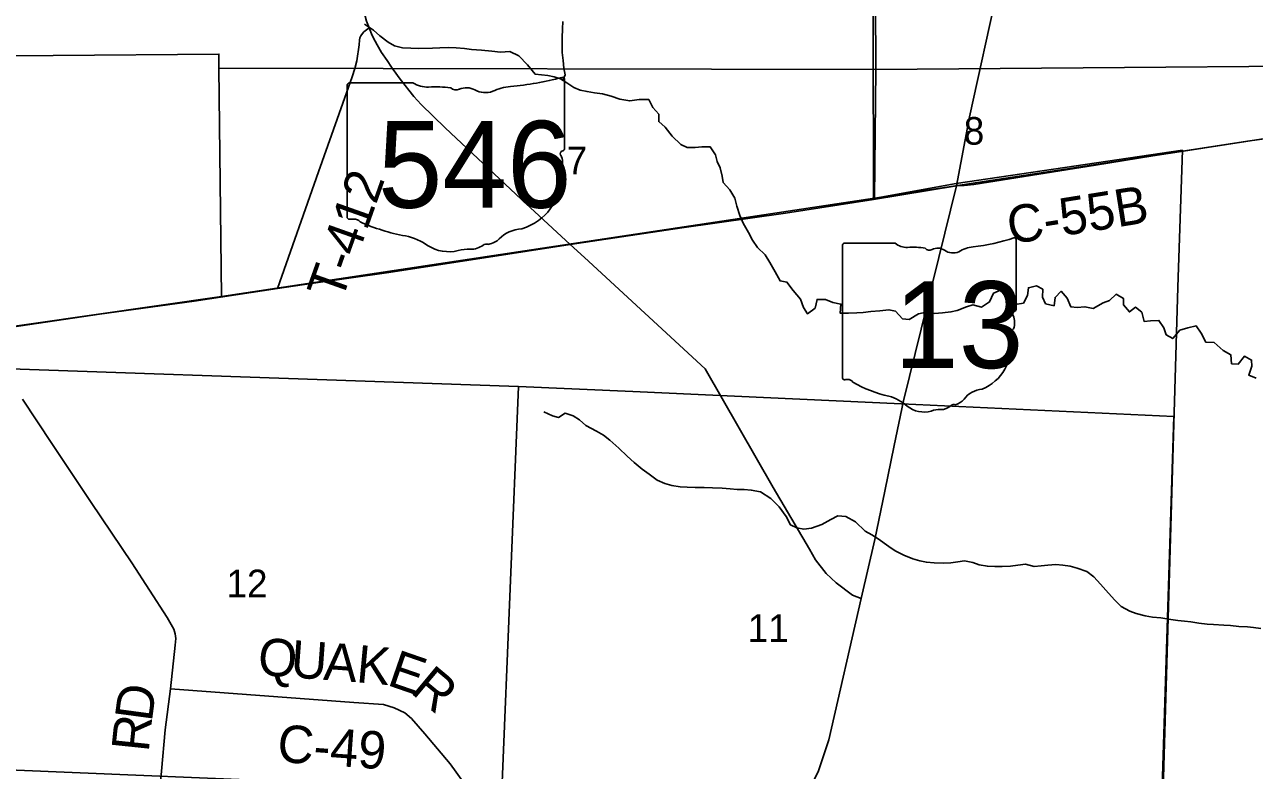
# Model space of a CAD drawing. Extents: x 1759416 to 2214760, y 252598 to 1116833.
# Drawn here: x 1948521 to 1958374, y 917809 to 923785 of the extents above; entities that cross this region are included whole.
import ezdxf

# ---------------------------------------------------------------- set-up
doc = ezdxf.new("R2010")
doc.units = 0
for name, color, linetype in [('GM_X_County_Road', 7, 'Continuous'), ('GM_X_County_Road_Text', 7, 'Continuous'), ('GM_X_Minor_River', 7, 'Continuous'), ('GM_X_Section', 7, 'Continuous'), ('GM_X_Section_Text', 7, 'Continuous'), ('GM_X_State_Location', 7, 'Continuous'), ('GM_X_State_Route', 7, 'Continuous'), ('GM_X_State_Shield', 7, 'Continuous'), ('GM_X_Township', 7, 'Continuous'), ('GM_X_Township_Road', 7, 'Continuous'), ('GM_X_Township_Road_Text', 7, 'Continuous')]:
    doc.layers.add(name, color=color, linetype=linetype)

msp = doc.modelspace()

# ---------------------------------------------------------------- linework, layer by layer
at = {"layer": 'GM_X_County_Road'}
for points in [[(1957561.3, 922732.1), (1957797.3, 922770.6), (1958336.8, 922852.7), (1959056.6, 922951.7)], [(1955987.8, 922491.5), (1956048.4, 922495.8), (1956126.1, 922502.6), (1957101.2, 922657.1), (1957561.3, 922732.1)], [(1952198.2, 917489.5), (1951929.1, 917861.4), (1951728.4, 918101.2), (1951620.1, 918225.2), (1951566, 918269.1), (1951481.8, 918310.9), (1951395.7, 918336.6), (1951157.7, 918351.9), (1949689.2, 918461.4), (1949728.2, 918812.2), (1949732.1, 918866.3), (1949728, 918902.4), (1949715.9, 918940.5), (1949663.6, 919032.5), (1949380.3, 919470.5), (1949054.9, 919956.5), (1948739.6, 920428.5), (1948504.5, 920784.5)]]:
    msp.add_lwpolyline(points, dxfattribs=at)
at = {"layer": 'GM_X_Minor_River'}
for points in [[(1955743.7, 921480.2), (1955683.6, 921468.2), (1955607.4, 921422), (1955555.4, 921426.1), (1955497.3, 921488.2), (1955445.3, 921500.3), (1955373.2, 921492.3), (1955301, 921486.3), (1955239, 921478.3), (1955188.9, 921474.3), (1955120.8, 921472.3), (1955054.7, 921472.3), (1955060.8, 921544.5), (1954996.7, 921556.5), (1954938.6, 921582.6), (1954870.5, 921582.6), (1954854.5, 921512.4), (1954794.4, 921466.3), (1954760.3, 921516.5), (1954736.3, 921584.7), (1954678.3, 921654.9), (1954628.3, 921721.1), (1954574.2, 921731.1), (1954534.2, 921803.3), (1954490.2, 921879.5), (1954454.1, 921939.7), (1954392.1, 921997.9), (1954352.1, 922056), (1954320.1, 922118.2), (1954278, 922192.4), (1954252, 922254.6), (1954228.1, 922328.8), (1954212.1, 922393), (1954172.1, 922461.2), (1954118, 922519.4), (1954110, 922569.5), (1954094, 922635.7), (1954070, 922687.8), (1954056.1, 922742), (1954014, 922804.2), (1953945.9, 922806.2), (1953893.9, 922800.2), (1953827.8, 922800.2), (1953777.7, 922824.3), (1953709.7, 922890.5), (1953653.6, 922962.7), (1953601.6, 923006.8), (1953601.6, 923067), (1953553.6, 923119.1), (1953521.6, 923185.3), (1953443.5, 923185.3), (1953369.4, 923173.3), (1953289.3, 923187.4), (1953221.2, 923211.5), (1953151.1, 923229.5), (1953087, 923237.6), (1953026.9, 923247.6), (1952970.9, 923259.6), (1952920.8, 923279.7), (1952864.8, 923317.8), (1952814.7, 923349.9), (1952764.6, 923366), (1952712.6, 923376), (1952662.5, 923382), (1952610.5, 923388.1), (1952550.4, 923462.3), (1952480.4, 923534.5), (1952408.3, 923568.6), (1952334.2, 923564.6), (1952264.1, 923572.6), (1952180, 923578.7), (1952101.9, 923584.7), (1952043.8, 923592.7), (1951977.7, 923598.8), (1951915.6, 923600.8), (1951847.5, 923598.8), (1951789.5, 923596.8), (1951677.3, 923592.8), (1951615.2, 923594.8), (1951547.1, 923598.8), (1951483.1, 923614.9), (1951433, 923643), (1951366.9, 923695.2), (1951314.9, 923739.3), (1951242.8, 923787.4)], [(1952832.6, 923338.5), (1952850.8, 923382), (1952840.8, 923434.2), (1952836.8, 923496.3), (1952828.8, 923560.5), (1952828.9, 923628.7), (1952826.9, 923678.8), (1952830.9, 923751), (1952833, 923809.2)], [(1958387, 920950.2), (1958329, 920976.2), (1958353, 921046.4), (1958351.1, 921096.6), (1958295, 921128.7), (1958244.9, 921064.5), (1958190.8, 921066.5), (1958184.9, 921138.7), (1958124.8, 921172.8), (1958052.7, 921237), (1957984.6, 921241.1), (1957946.6, 921311.3), (1957906.6, 921371.4), (1957840.5, 921355.4), (1957776.4, 921335.4), (1957720.3, 921269.2), (1957668.2, 921299.3), (1957648.2, 921355.4), (1957608.2, 921413.6), (1957540.1, 921411.6), (1957490, 921405.6), (1957472.1, 921479.8), (1957422, 921519.9), (1957371.9, 921481.8), (1957323.9, 921538), (1957323.9, 921590.2), (1957265.9, 921624.3), (1957211.8, 921574.1), (1957161.7, 921556.1), (1957081.5, 921510), (1957015.5, 921524), (1956953.4, 921518), (1956903.3, 921522.1), (1956873.3, 921592.3), (1956825.3, 921648.4), (1956777.2, 921598.3), (1956769.1, 921532.1), (1956701, 921548.2), (1956677, 921600.3), (1956679.1, 921664.5), (1956627, 921690.6), (1956562.9, 921676.5), (1956554.9, 921614.4), (1956522.8, 921552.2), (1956456.7, 921542.2), (1956458.7, 921606.4), (1956402.7, 921638.5), (1956340.6, 921656.5), (1956284.5, 921632.5), (1956252.4, 921562.3), (1956188.3, 921520.2), (1956118.2, 921538.3), (1956066.1, 921522.2), (1955992, 921494.2), (1955941.9, 921482.1), (1955873.8, 921474.1), (1955811.8, 921470.1), (1955743.7, 921480.2)], [(1952749.1, 920648.4), (1952681, 920682.5)], [(1958426, 918946.6), (1958367.9, 918952.7), (1958317.8, 918958.7), (1958249.7, 918962.7), (1958181.6, 918968.7), (1958129.6, 918972.8), (1958045.4, 918978.8), (1957995.4, 918980.8), (1957929.3, 918988.8), (1957865.2, 918998.9), (1957815.1, 919004.9), (1957759.1, 919010.9), (1957703, 919019), (1957622.9, 919031), (1957556.8, 919037), (1957498.7, 919047.1), (1957426.6, 919065.2), (1957374.6, 919083.2), (1957306.5, 919121.3), (1957252.5, 919175.5), (1957182.4, 919251.7), (1957140.4, 919301.9), (1957088.3, 919360), (1957032.3, 919402.2), (1956954.2, 919430.3), (1956898.1, 919444.3), (1956840, 919452.3), (1956784, 919458.4), (1956719.9, 919454.4), (1956665.8, 919448.4), (1956609.7, 919442.4), (1956539.6, 919460.4), (1956477.5, 919452.4), (1956419.4, 919444.4), (1956353.3, 919442.4), (1956293.3, 919442.4), (1956235.2, 919444.4), (1956169.1, 919456.5), (1956117, 919474.5), (1956051, 919486.6), (1955998.9, 919480.6), (1955940.8, 919472.6), (1955880.7, 919468.6), (1955808.6, 919470.6), (1955746.5, 919476.6), (1955694.5, 919488.7), (1955638.4, 919504.7), (1955566.3, 919532.8), (1955496.2, 919568.9), (1955444.2, 919603), (1955358.1, 919665.2), (1955308.1, 919695.3), (1955254, 919725.4), (1955177.9, 919801.6), (1955099.9, 919843.8), (1955035.8, 919847.8), (1954979.7, 919819.7), (1954907.5, 919777.6), (1954825.4, 919749.6), (1954763.3, 919741.6), (1954707.3, 919751.6), (1954657.2, 919775.7), (1954621.2, 919843.9), (1954567.2, 919920.1), (1954499.1, 919986.3), (1954417, 920040.4), (1954342.9, 920054.5), (1954284.9, 920058.5), (1954228.8, 920060.5), (1954172.7, 920064.6), (1954108.6, 920070.6), (1954032.5, 920072.6), (1953966.4, 920074.6), (1953894.3, 920076.6), (1953828.2, 920078.7), (1953774.2, 920080.7), (1953706.1, 920090.7), (1953650, 920106.8), (1953588, 920134.9), (1953525.9, 920183), (1953467.8, 920221.1), (1953403.8, 920275.3), (1953347.7, 920327.4), (1953281.7, 920389.6), (1953209.6, 920453.8), (1953157.6, 920495.9), (1953101.5, 920528), (1953017.4, 920572.2), (1952967.4, 920618.3), (1952915.3, 920648.4), (1952851.3, 920670.5), (1952799.2, 920636.4), (1952749.1, 920648.4)]]:
    msp.add_lwpolyline(points, dxfattribs=at)
at = {"layer": 'GM_X_Section'}
for points in [[(1955313, 928882.6), (1960616.8, 928934.9), (1960653.2, 923467.2), (1955341.3, 923424.8)], [(1944765.8, 923506), (1950077.6, 923548.4), (1950077.5, 923434.4), (1950098.3, 921605.8), (1946524.8, 921094.1), (1945038.2, 920887), (1944790.1, 920851.1)], [(1955341.3, 923424.8), (1960653.2, 923467.2), (1960655, 923213.2), (1960526.6, 923192.8), (1957805.7, 922770.9), (1955330.6, 922394.5)], [(1950077.5, 923434.4), (1955341.3, 923424.8), (1955330.6, 922394.5), (1952527.4, 921971), (1950098.3, 921605.8)], [(1947099, 921071.6), (1952476.7, 920885.9), (1952344.4, 917647), (1946986.8, 917870.7)], [(1952476.7, 920885.9), (1953393.8, 920843.8), (1955545.7, 920744.6), (1957728.3, 920644.3), (1957626.5, 917421.1), (1957626.1, 917405.3), (1952344.4, 917647)]]:
    msp.add_lwpolyline(points, close=True, dxfattribs=at)
at = {"layer": 'GM_X_State_Route'}
for points in [[(1955488.1, 920410.9), (1955563.2, 920768.8), (1955987.8, 922491.5), (1956091.2, 923044.5), (1956316.9, 924078.8), (1956905.3, 926686.2), (1956941.6, 926829.7), (1957145.2, 927707.3), (1957317.6, 928462.6), (1957351.1, 928584), (1957374.6, 928660.8), (1957477.2, 928896.9)], [(1951459.4, 923443.8), (1951425.2, 923495.9), (1951380.7, 923561.2), (1951345.4, 923621.5), (1951328.7, 923653), (1951306.6, 923698.4), (1951280.4, 923758.4), (1951261.2, 923813.2), (1951244.5, 923874.4), (1951234.1, 923925.5), (1951228.7, 923960.6), (1951224.6, 923990.5), (1951221.1, 924030.9), (1951217.3, 924079.8), (1951214.2, 924129.6), (1951214.5, 924164.9), (1951211.6, 924247.6), (1951210.5, 924287)], [(1954808.4, 919582.2), (1954519.4, 920076.2), (1953973.2, 921026.9), (1953006, 921918.5), (1952892.5, 922023.5), (1952501.1, 922382.4), (1951890.9, 922957.8), (1951696.8, 923145.6), (1951639.6, 923208.4), (1951529.7, 923347.7), (1951472.8, 923423.4), (1951459.4, 923443.8)], [(1955222.7, 919186.8), (1955331.9, 919658.3), (1955411.8, 920047.2), (1955488.1, 920410.9)], [(1955222.7, 919186.8), (1955153.9, 919213.1), (1955022.4, 919310.3), (1954943.5, 919385.1), (1954858.6, 919496.5), (1954808.4, 919582.2)], [(1954197.7, 916965.2), (1954380.4, 917177.6), (1954527.9, 917336), (1954687.7, 917506.7), (1954814.3, 917674.3), (1954878.6, 917797.4), (1954965.3, 918053.4), (1955222.7, 919186.8)]]:
    msp.add_lwpolyline(points, dxfattribs=at)
at = {"layer": 'GM_X_State_Shield'}
for p, q in [((1951105.7, 923299.2), (1951105.7, 922242.5)), ((1951632.5, 923317.4), (1951122.8, 923317.4)), ((1952845.9, 922790.8), (1952845.9, 923343.5)), ((1952845.7, 922790.9), (1952845.9, 922790.8)), ((1955073, 922014.4), (1955073, 920957.7)), ((1955494.4, 922032.6), (1955086.7, 922032.6)), ((1956465.2, 921506), (1956465.2, 922058.7)), ((1956465.1, 921506.1), (1956465.2, 921506))]:
    msp.add_line(p, q, dxfattribs=at)
for centre, radius, start, end in [((1955969.3, 923473.1), 1476.4, 275.84447, 288.90645), ((1956449.8, 922061), 15.5, 351.86209, 97.738), ((1955089, 922016.6), 16.1, 98.1301, 188.1301), ((1955591.5, 922155.2), 156.4, 231.61951, 271.11188), ((1955643.4, 921439.3), 561.6, 80.48669, 94.98827), ((1955770.9, 922022.1), 45.1, 219.79206, 297.10237), ((1955837.2, 921900), 93.8, 54.46668, 119.14113), ((1955958.3, 922067.5), 112.9, 233.85621, 294.82819), ((1956157.6, 921709.8), 297, 97.34618, 120.76885), ((1956461.6, 921465.4), 24, 107.94398, 210.33697), ((1956448.7, 921503.9), 16.6, 289.60381, 7.73413), ((1956309, 921395.6), 144, 340.03296, 23.64957), ((1956520.7, 921274.7), 104.8, 136.8065, 186.92959), ((1956052, 921204.4), 369.3, 292.30889, 8.98584), ((1955089.1, 920955.4), 16.3, 171.95839, 258.30661), ((1955091.6, 921063.5), 124.2, 267.33899, 280.60386), ((1955117, 920896.8), 44.8, 29.74838, 93.27175), ((1955682.3, 921846.1), 1066.1, 240.41292, 257.1985), ((1955364.4, 920483), 333.6, 47.18416, 75.83597), ((1956207.7, 920661.1), 202.2, 94.40312, 142.57675), ((1955725.2, 920891.5), 211.7, 230.70037, 286.29184), ((1955847.5, 920526.2), 173.9, 85.69512, 111.20995), ((1955863, 920812.4), 112.8, 268.77702, 315.54927), ((1955965, 920710.1), 31.8, 65.75173, 132.64842), ((1955951.5, 920855.3), 119.3, 282.87319, 323.27711)]:
    msp.add_arc(centre, radius, start, end, dxfattribs=at)
for centre, major_axis, start_param, end_param in [((1952226, 924757.9), (1845.5, 0), 4.814394, 5.042369), ((1952826.6, 923345.8), (19.4, 0), 6.141152, 7.989035), ((1951125.6, 923301.4), (20.2, 0), 1.712693, 3.28349), ((1951753.8, 923440), (195.5, 0), 4.042523, 4.731795), ((1951818.7, 922724.1), (702, 0), 1.404758, 1.657858), ((1951978, 923306.9), (56.4, 0), 3.836095, 5.185415), ((1952060.8, 923184.8), (117.3, 0), 0.950623, 2.079405), ((1952212.2, 923352.3), (141.1, 0), 4.081561, 5.145723), ((1952461.4, 922994.6), (371.3, 0), 1.699011, 2.107814), ((1952841.4, 922750.2), (30, 0), 1.883978, 3.671073), ((1952825.2, 922788.7), (20.7, 0), 5.05454, 6.418171), ((1952650.7, 922680.3), (180, 0), 5.934695, 6.695948), ((1952915.3, 922559.5), (130.9, 0), 2.387724, 3.262537), ((1952329.4, 922489.2), (461.6, 0), 5.101752, 6.440018), ((1951125.8, 922240.2), (20.3, 0), 3.00124, 4.508301), ((1951128.9, 922348.3), (155.2, 0), 4.665946, 4.897461), ((1951160.7, 922181.6), (56, 0), 0.519207, 1.627899), ((1951867.2, 923130.9), (1332.7, 0), 4.195997, 4.488961), ((1951469.9, 921767.8), (417, 0), 0.823519, 1.323587), ((1952524, 921945.9), (252.8, 0), 1.647645, 2.488434), ((1951920.9, 922176.3), (264.6, 0), 4.026481, 4.996735), ((1952073.8, 921811), (217.4, 0), 1.495662, 1.94098), ((1952093.1, 922097.2), (141, 0), 4.691044, 5.507374), ((1952220.6, 921994.9), (39.7, 0), 1.147584, 2.315152), ((1952203.7, 922140.1), (149.1, 0), 4.937069, 5.64225)]:
    msp.add_ellipse(centre, major_axis=major_axis, ratio=0.8, start_param=start_param, end_param=end_param, dxfattribs=at)
at = {"layer": 'GM_X_Township'}
for points in [[(1941461.8, 928831.4), (1944689, 928838.1), (1949281.2, 928821.4), (1949992.1, 928829.4), (1951567.9, 928828.3), (1952145.8, 928857.7), (1953542.4, 928878.3), (1955312.6, 928899.8), (1955324, 926908.7), (1955315.3, 926724.9), (1955313.1, 926444.2), (1955320.7, 922390.6), (1955984.9, 922510.9), (1957797.5, 922777.4), (1957759.5, 921681.7), (1957585.1, 915649.6)], [(1959157.8, 906479.1), (1957242.8, 906546.3), (1957346.7, 909187.7), (1957585.1, 915649.6), (1957759.5, 921681.7), (1957797.5, 922777.4), (1955984.9, 922510.9), (1955320.7, 922390.6), (1955313.1, 926444.2), (1955315.3, 926724.9), (1955324, 926908.7), (1955312.6, 928899.8), (1957475.8, 928913.7), (1959742.3, 928939.7)]]:
    msp.add_lwpolyline(points, dxfattribs=at)
at = {"layer": 'GM_X_Township_Road'}
for points in [[(1951280.4, 923758.4), (1951239.7, 923726.8), (1951227.1, 923713.9), (1951214.8, 923695.3), (1951207.3, 923677.3), (1951204.4, 923660), (1951200.3, 923622.8), (1951181.4, 923493.2), (1951165.9, 923431.6), (1951145.2, 923366.2), (1950876.5, 922605.3), (1950547.7, 921669.2)], [(1955320.7, 922383.8), (1955320.9, 922383.9), (1955987.8, 922491.5)], [(1952892.5, 922023.5), (1953786.5, 922156.8), (1954617.3, 922273.7), (1955320.7, 922383.8)], [(1950547.7, 921669.2), (1950816.7, 921710.2), (1951419.6, 921795.6), (1952236.7, 921921.1), (1952892.5, 922023.5)], [(1948204.7, 921331.9), (1948491.6, 921371.2), (1949120.9, 921465.1), (1949879.2, 921567.6), (1950547.7, 921669.2)], [(1949689.2, 918461.4), (1949648.1, 918134.5), (1949587.9, 917470.9), (1949546, 916699.1), (1949492.8, 915696.8)]]:
    msp.add_lwpolyline(points, dxfattribs=at)

# ---------------------------------------------------------------- texts
at = {"layer": 'GM_X_County_Road_Text'}
for s, rotation, p in [('C-55B', 9.08372, (1956417.9, 922023.3)), ('Q', 355.82536, (1950383, 918573.6)), ('U', 355.82536, (1950646.3, 918554.4)), ('A', 355.79967, (1950909.6, 918535.2)), ('K', 354.69575, (1951171.3, 918516)), ('E', 340.91726, (1951415.6, 918495.6)), ('R', 320.14296, (1951602.8, 918436.3)), ('C-49', 355.89488, (1950539, 917878.2))]:
    msp.add_text(s, height=300, rotation=rotation, dxfattribs=at).set_placement(p)
at = {"layer": 'GM_X_Section_Text'}
for s, p in [('8', (1956045, 922822.5)), ('7', (1952863.8, 922585.4)), ('12', (1950138, 919196.3)), ('11', (1954313.6, 918838.3))]:
    msp.add_text(s, height=221, rotation=0.00001, dxfattribs=at).set_placement(p)
at = {"layer": 'GM_X_State_Location'}
for s, p in [('s', (1951956.2, 922700.6)), ('r', (1951956.2, 922700.6)), ('s', (1955753.4, 921415.8)), ('r', (1955753.4, 921415.8))]:
    msp.add_text(s, height=1, dxfattribs=at).set_placement(p)
for s, p in [('546', (1951603.2, 922627.8)), ('13', (1955501.6, 921343))]:
    msp.add_text(s, height=1, rotation=0.00001, dxfattribs=at).set_placement(p)
at = {"layer": 'GM_X_State_Shield'}
for s, p in [('546', (1951350.4, 922317)), ('13', (1955487.5, 921032.2))]:
    msp.add_text(s, height=696.1, dxfattribs=at).set_placement(p)
at = {"layer": 'GM_X_Township_Road_Text'}
for s, rotation, p in [('T-412', 70.4971, (1951060, 921559.3)), ('D', 82.33458, (1949539.7, 918192.7)), ('R', 84.02531, (1949514.3, 917950))]:
    msp.add_text(s, height=300, rotation=rotation, dxfattribs=at).set_placement(p)

doc.saveas('drawing.dxf')
